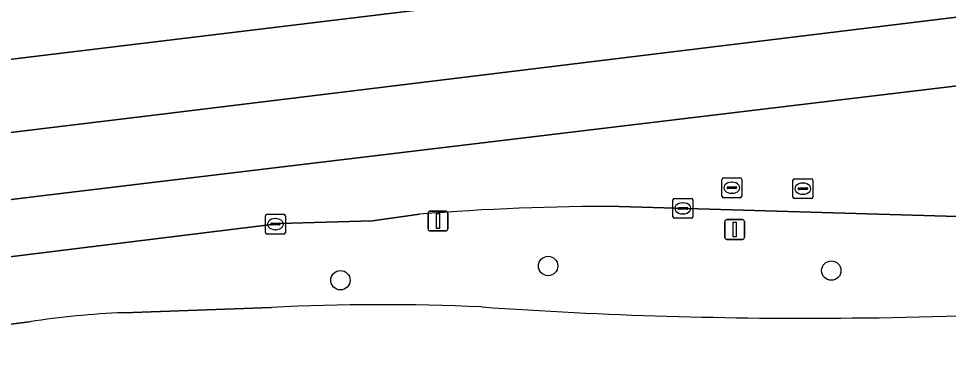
# Model space of a CAD drawing. Extents: x 161477 to 163040, y 383680 to 384871.
# Drawn here: x 161710.95 to 161757.86, y 383989.35 to 384006.51 of the extents above; entities that cross this region are included whole.
import ezdxf

# ---------------------------------------------------------------- set-up
doc = ezdxf.new("R2010")
doc.units = 0
for name, color, linetype in [('IMGEO_Berm_groen', 7, 'Continuous'), ('IMGEO_Boom', 7, 'Continuous'), ('IMGEO_Fietspad_gesloten', 7, 'Continuous'), ('IMGEO_Kolk', 7, 'Continuous'), ('IMGEO_Lichtmast', 7, 'Continuous'), ('IMGEO_Rijbaan_lokaal_gesloten', 7, 'Continuous'), ('IMGEO_Rioolput', 7, 'Continuous'), ('IMGEO_Verkeersbordpaal', 7, 'Continuous')]:
    doc.layers.add(name, color=color, linetype=linetype)

msp = doc.modelspace()

# ---------------------------------------------------------------- linework, layer by layer
at = {"layer": 'IMGEO_Berm_groen'}
for points in [[(161711.93, 384008.251), (161698.187, 384007.159), (161695.907, 384007), (161695.634, 384006.981), (161696.191, 384002.723), (161696.412, 384002.75), (161736.335, 384007.586), (161738.86, 384007.907)], [(161731.17, 383996.628), (161728.806, 383996.305), (161724.126, 383996.165), (161714.035, 383994.925), (161709.669, 383994.382), (161699.364, 383993.154), (161697.576, 383992.955), (161697.339, 383992.929), (161697.518, 383991.342), (161697.729, 383989.478), (161697.985, 383989.51), (161711.503, 383991.202)], [(161761.665, 383995.192), (161761.738, 383996.423), (161741.25, 383997.021)], [(161716.235, 383991.659), (161723.709, 383991.927)]]:
    msp.add_lwpolyline(points, dxfattribs=at)
for centre, radius, start, end in [((161740.772, 383879.811), 117.211, 89.76641, 94.69904), ((161729.261, 383878.928), 113.136, 87.44703, 92.81265), ((161750.533, 384223.131), 231.75, 265.98332, 270.61257), ((161717.995, 383948.71), 42.985, 92.3463, 98.6863), ((161752.572, 384140.324), 148.93, 270.16871, 274.32776)]:
    msp.add_arc(centre, radius, start, end, dxfattribs=at)
at = {"layer": 'IMGEO_Boom'}
for centre in [(161737.664, 383994.016), (161751.95, 383993.785), (161727.187, 383993.3)]:
    msp.add_circle(centre, 0.489, dxfattribs=at)
at = {"layer": 'IMGEO_Fietspad_gesloten'}
for points in [[(161723.709, 383991.927), (161716.235, 383991.659)], [(161711.503, 383991.202), (161697.985, 383989.51), (161697.729, 383989.478), (161698.124, 383985.983), (161698.401, 383986.017), (161714.753, 383988.006)]]:
    msp.add_lwpolyline(points, dxfattribs=at)
for centre, radius, start, end in [((161729.261, 383878.928), 113.136, 87.44703, 92.81265), ((161750.533, 384223.131), 231.75, 265.98332, 270.61257), ((161717.995, 383948.71), 42.985, 92.3463, 98.6863), ((161752.572, 384140.324), 148.93, 270.16871, 274.32776)]:
    msp.add_arc(centre, radius, start, end, dxfattribs=at)
at = {"layer": 'IMGEO_Kolk'}
for p, q in [((161743.962, 383996.501), (161743.962, 383997.353)), ((161744.037, 383997.427), (161744.889, 383997.427)), ((161744.45, 383997.207), (161744.475, 383997.207)), ((161744.963, 383997.353), (161744.963, 383996.501)), ((161723.483, 383996.63), (161724.335, 383996.63)), ((161744.221, 383996.921), (161744.221, 383996.933)), ((161744.659, 383996.884), (161744.261, 383996.884)), ((161744.264, 383996.97), (161744.662, 383996.97)), ((161744.473, 383996.647), (161744.448, 383996.647)), ((161744.705, 383996.933), (161744.705, 383996.921)), ((161723.408, 383995.704), (161723.408, 383996.556)), ((161723.71, 383996.173), (161724.108, 383996.173)), ((161723.896, 383996.41), (161723.921, 383996.41)), ((161724.409, 383996.556), (161724.409, 383995.704)), ((161744.889, 383996.427), (161744.037, 383996.427)), ((161723.667, 383996.124), (161723.667, 383996.136)), ((161724.105, 383996.087), (161723.707, 383996.087)), ((161723.919, 383995.85), (161723.894, 383995.85)), ((161724.151, 383996.136), (161724.151, 383996.124)), ((161724.335, 383995.63), (161723.483, 383995.63))]:
    msp.add_line(p, q, dxfattribs=at)
for points in [[(161743.962, 383996.501), (161743.962, 383997.353)], [(161744.037, 383997.427), (161744.889, 383997.427)], [(161744.963, 383997.353), (161744.963, 383996.501)], [(161723.483, 383996.63), (161724.335, 383996.63)], [(161723.408, 383995.704), (161723.408, 383996.556)], [(161724.409, 383996.556), (161724.409, 383995.704)], [(161744.889, 383996.427), (161744.037, 383996.427)], [(161724.335, 383995.63), (161723.483, 383995.63)]]:
    msp.add_lwpolyline(points, dxfattribs=at)
for centre, radius, start, end in [((161744.039, 383997.351), 0.0765, 91.552, 178.448), ((161744.039, 383997.351), 0.0765, 91.552, 178.448), ((161744.887, 383997.351), 0.0765, 1.552, 88.448), ((161744.887, 383997.351), 0.0765, 1.552, 88.448), ((161723.485, 383996.554), 0.0765, 91.552, 178.448), ((161723.485, 383996.554), 0.0765, 91.552, 178.448), ((161724.333, 383996.554), 0.0765, 1.552, 88.448), ((161724.333, 383996.554), 0.0765, 1.552, 88.448), ((161744.261, 383996.93), 0.0403, 85.8775, 175.7526), ((161744.258, 383996.92), 0.0366, 178.938, 274.7102), ((161744.662, 383996.927), 0.043, 264.8664, 352.4533), ((161744.666, 383996.932), 0.0386, 1.7309, 96.639), ((161723.707, 383996.133), 0.0403, 85.8775, 175.7526), ((161724.112, 383996.135), 0.0386, 1.7309, 96.639), ((161744.039, 383996.503), 0.0765, 181.552, 268.448), ((161744.039, 383996.503), 0.0765, 181.552, 268.448), ((161744.887, 383996.503), 0.0765, 271.552, 358.448), ((161744.887, 383996.503), 0.0765, 271.552, 358.448), ((161723.485, 383995.706), 0.0765, 181.552, 268.448), ((161723.485, 383995.706), 0.0765, 181.552, 268.448), ((161723.704, 383996.123), 0.0366, 178.938, 274.7102), ((161724.108, 383996.13), 0.043, 264.8664, 352.4533), ((161724.333, 383995.706), 0.0765, 271.552, 358.448), ((161724.333, 383995.706), 0.0765, 271.552, 358.448)]:
    msp.add_arc(centre, radius, start, end, dxfattribs=at)
for centre, major_axis, ratio, start_param, end_param in [((161744.449, 383996.927), (-0.387, 0.002), 0.722429, 4.712389, 7.853982), ((161744.474, 383996.927), (-0.39, 0.002), 0.717154, 1.570796, 4.712389), ((161723.895, 383996.13), (-0.387, 0.002), 0.722429, 4.712389, 7.853982), ((161723.92, 383996.13), (-0.39, 0.002), 0.717154, 1.570796, 4.712389)]:
    msp.add_ellipse(centre, major_axis=major_axis, ratio=ratio, start_param=start_param, end_param=end_param, dxfattribs=at)
at = {"layer": 'IMGEO_Lichtmast'}
for p, q in [((161731.61, 383995.888), (161731.61, 383996.688)), ((161731.61, 383996.688), (161731.61, 383995.888)), ((161731.71, 383996.788), (161732.5, 383996.788)), ((161732.5, 383996.788), (161731.71, 383996.788)), ((161732.6, 383996.688), (161732.6, 383995.888)), ((161732.6, 383995.888), (161732.6, 383996.688)), ((161732.5, 383995.788), (161731.71, 383995.788)), ((161731.71, 383995.788), (161732.5, 383995.788))]:
    msp.add_line(p, q, dxfattribs=at)
msp.add_lwpolyline([(161732.03, 383996.663), (161732.18, 383996.663), (161732.18, 383995.913), (161732.03, 383995.913), (161732.03, 383996.663)], dxfattribs=at)
for centre, start, end in [((161731.71, 383996.688), 90, 180), ((161731.71, 383996.688), 90, 180), ((161732.5, 383996.688), 0, 90), ((161732.5, 383996.688), 360, 90), ((161731.71, 383995.888), 180, 270), ((161731.71, 383995.888), 180, 270), ((161732.5, 383995.888), 270, 0), ((161732.5, 383995.888), 270, 0)]:
    msp.add_arc(centre, 0.1, start, end, dxfattribs=at)
at = {"layer": 'IMGEO_Rijbaan_lokaal_gesloten'}
for points in [[(161862.148, 384023.025), (161854.166, 384022.062), (161823.343, 384018.177), (161748.637, 384009.081), (161744.626, 384008.574), (161738.86, 384007.907), (161736.335, 384007.586), (161696.412, 384002.75), (161696.191, 384002.723), (161696.51, 384000), (161696.618, 383999.076), (161717.081, 384001.544), (161768.879, 384007.897), (161825.477, 384014.75), (161917.35, 384025.954)], [(161917.35, 384025.954), (161825.477, 384014.75), (161768.879, 384007.897), (161717.081, 384001.544), (161696.618, 383999.076), (161697.015, 383995.692), (161711.954, 383997.541), (161763.35, 384003.723), (161772.777, 384004.866), (161779.357, 384005.838), (161786.031, 384006.552), (161787.004, 384006.583), (161794.62, 384007.571), (161802.199, 384008.506), (161811.276, 384009.575), (161828.807, 384011.75), (161835.35, 384012.513), (161842.62, 384013.413), (161849.74, 384014.259), (161850.706, 384014.47), (161854.527, 384014.894), (161865.049, 384016.046)], [(161763.35, 384003.723), (161711.954, 383997.541), (161697.015, 383995.692), (161697.339, 383992.929), (161697.576, 383992.955), (161699.364, 383993.154), (161709.669, 383994.382), (161714.035, 383994.925), (161724.126, 383996.165), (161728.806, 383996.305), (161731.17, 383996.628)], [(161741.25, 383997.021), (161761.738, 383996.423), (161765.697, 383996.289)]]:
    msp.add_lwpolyline(points, dxfattribs=at)
msp.add_arc((161740.772, 383879.811), 117.211, 89.76641, 94.69904, dxfattribs=at)
at = {"layer": 'IMGEO_Rioolput'}
for p, q in [((161746.431, 383997.54), (161746.431, 383998.392)), ((161746.506, 383998.466), (161747.358, 383998.466)), ((161746.919, 383998.246), (161746.944, 383998.246)), ((161747.432, 383998.392), (161747.432, 383997.54)), ((161750.015, 383997.495), (161750.015, 383998.347)), ((161750.09, 383998.421), (161750.942, 383998.421)), ((161750.503, 383998.201), (161750.528, 383998.201)), ((161751.016, 383998.347), (161751.016, 383997.495)), ((161746.69, 383997.96), (161746.69, 383997.972)), ((161747.128, 383997.923), (161746.73, 383997.923)), ((161746.733, 383998.009), (161747.131, 383998.009)), ((161746.942, 383997.686), (161746.917, 383997.686)), ((161747.174, 383997.972), (161747.174, 383997.96)), ((161750.274, 383997.915), (161750.274, 383997.927)), ((161750.712, 383997.878), (161750.314, 383997.878)), ((161750.317, 383997.964), (161750.715, 383997.964)), ((161750.526, 383997.641), (161750.501, 383997.641)), ((161750.758, 383997.927), (161750.758, 383997.915)), ((161747.358, 383997.466), (161746.506, 383997.466)), ((161750.942, 383997.421), (161750.09, 383997.421))]:
    msp.add_line(p, q, dxfattribs=at)
for points in [[(161746.431, 383997.54), (161746.431, 383998.392)], [(161746.506, 383998.466), (161747.358, 383998.466)], [(161747.432, 383998.392), (161747.432, 383997.54)], [(161750.015, 383997.495), (161750.015, 383998.347)], [(161750.09, 383998.421), (161750.942, 383998.421)], [(161751.016, 383998.347), (161751.016, 383997.495)], [(161747.358, 383997.466), (161746.506, 383997.466)], [(161750.942, 383997.421), (161750.09, 383997.421)]]:
    msp.add_lwpolyline(points, dxfattribs=at)
for centre, radius, start, end in [((161746.508, 383998.39), 0.0765, 91.552, 178.448), ((161746.508, 383998.39), 0.0765, 91.552, 178.448), ((161747.356, 383998.39), 0.0765, 1.552, 88.448), ((161747.356, 383998.39), 0.0765, 1.552, 88.448), ((161750.092, 383998.345), 0.0765, 91.552, 178.448), ((161750.092, 383998.345), 0.0765, 91.552, 178.448), ((161750.94, 383998.345), 0.0765, 1.552, 88.448), ((161750.94, 383998.345), 0.0765, 1.552, 88.448), ((161746.73, 383997.969), 0.0403, 85.8775, 175.7526), ((161746.727, 383997.959), 0.0366, 178.938, 274.7102), ((161747.131, 383997.966), 0.043, 264.8664, 352.4533), ((161747.135, 383997.971), 0.0386, 1.7309, 96.639), ((161750.314, 383997.924), 0.0403, 85.8775, 175.7526), ((161750.311, 383997.914), 0.0366, 178.938, 274.7102), ((161750.715, 383997.921), 0.043, 264.8664, 352.4533), ((161750.719, 383997.926), 0.0386, 1.7309, 96.639), ((161746.508, 383997.542), 0.0765, 181.552, 268.448), ((161746.508, 383997.542), 0.0765, 181.552, 268.448), ((161747.356, 383997.542), 0.0765, 271.552, 358.448), ((161747.356, 383997.542), 0.0765, 271.552, 358.448), ((161750.092, 383997.497), 0.0765, 181.552, 268.448), ((161750.092, 383997.497), 0.0765, 181.552, 268.448), ((161750.94, 383997.497), 0.0765, 271.552, 358.448), ((161750.94, 383997.497), 0.0765, 271.552, 358.448)]:
    msp.add_arc(centre, radius, start, end, dxfattribs=at)
for centre, major_axis, ratio, start_param, end_param in [((161746.918, 383997.966), (-0.387, 0.002), 0.722429, 4.712389, 7.853982), ((161746.943, 383997.966), (-0.39, 0.002), 0.717154, 1.570796, 4.712389), ((161750.502, 383997.921), (-0.387, 0.002), 0.722429, 4.712389, 7.853982), ((161750.527, 383997.921), (-0.39, 0.002), 0.717154, 1.570796, 4.712389)]:
    msp.add_ellipse(centre, major_axis=major_axis, ratio=ratio, start_param=start_param, end_param=end_param, dxfattribs=at)
at = {"layer": 'IMGEO_Verkeersbordpaal'}
for p, q in [((161746.577, 383995.459), (161746.577, 383996.259)), ((161746.577, 383996.259), (161746.577, 383995.459)), ((161746.677, 383996.359), (161747.467, 383996.359)), ((161747.467, 383996.359), (161746.677, 383996.359)), ((161747.567, 383996.259), (161747.567, 383995.459)), ((161747.567, 383995.459), (161747.567, 383996.259)), ((161747.467, 383995.359), (161746.677, 383995.359)), ((161746.677, 383995.359), (161747.467, 383995.359))]:
    msp.add_line(p, q, dxfattribs=at)
msp.add_lwpolyline([(161746.997, 383996.234), (161747.147, 383996.234), (161747.147, 383995.484), (161746.997, 383995.484), (161746.997, 383996.234)], dxfattribs=at)
for centre, start, end in [((161746.677, 383996.259), 90, 180), ((161746.677, 383996.259), 90, 180), ((161747.467, 383996.259), 0, 90), ((161747.467, 383996.259), 360, 90), ((161746.677, 383995.459), 180, 270), ((161746.677, 383995.459), 180, 270), ((161747.467, 383995.459), 270, 0), ((161747.467, 383995.459), 270, 0)]:
    msp.add_arc(centre, 0.1, start, end, dxfattribs=at)

doc.saveas('drawing.dxf')
